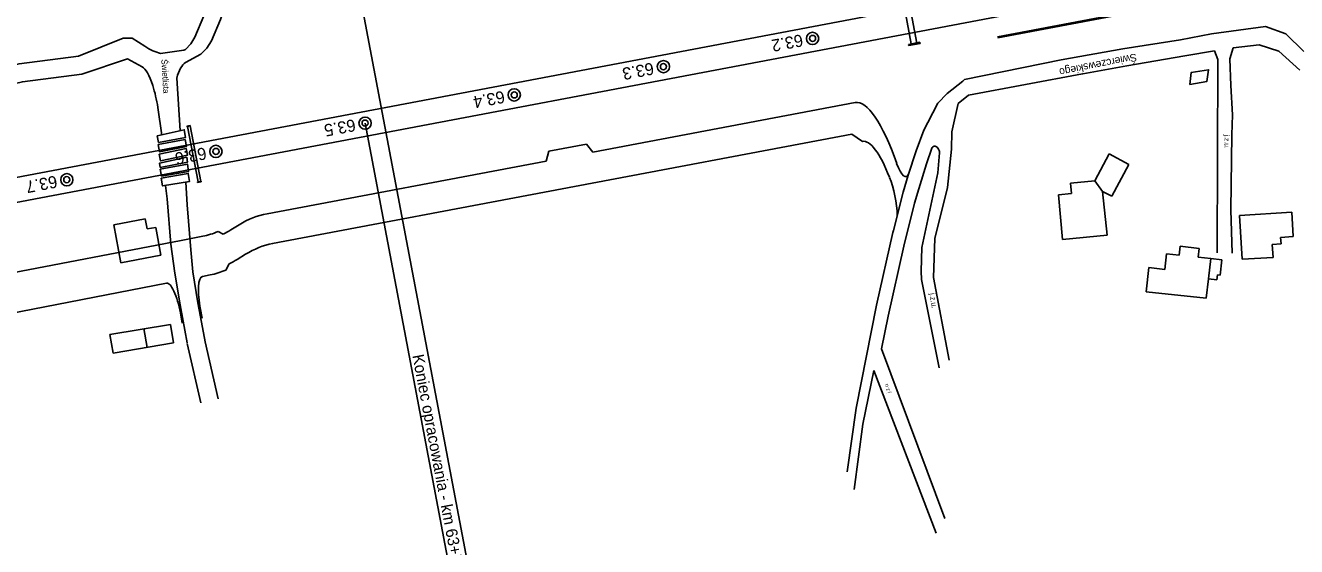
# Model space of a CAD drawing. Extents: x 6541740 to 6566395, y 5525066 to 5530361.
# Drawn here: x 6556654.1 to 6556863.5, y 5526001.4 to 5526087.3 of the extents above; entities that cross this region are included whole.
import ezdxf

# ---------------------------------------------------------------- set-up
doc = ezdxf.new("R2010")
doc.units = 0
for name, color, linetype in [('Domyślna', 7, 'Continuous'), ('ps_wymiarowanie', 7, 'Continuous'), ('TOR_PRZEK_P-komponent', 7, 'Continuous'), ('TOR_PS_OPIS_T-numeracja torow i rozjazdow', 7, 'Continuous'), ('TOR_PS_OPIS_T-symbole geometrii', 7, 'Continuous'), ('TOR_PS_P-chodniki i place ładunkowe', 7, 'Continuous'), ('TOR_PS_T-umocnienia skarp', 7, 'Continuous'), ('TOR_PS_T-wypelnienia', 7, 'Continuous'), ('TOR_RAMKI-ramka+tabelka 1', 7, 'Continuous'), ('TOR_W-warstwa dodatkowa 2', 7, 'Continuous')]:
    doc.layers.add(name, color=color, linetype=linetype)

# ---------------------------------------------------------------- blocks, each defined once
blk = doc.blocks.new('4010_1')
at = {"layer": 'Domyślna'}
for radius in [0.75, 0.375]:
    blk.add_circle((0, 0), radius, dxfattribs=at)
blk = doc.blocks.new('POINT_DISPLAY')
at = {"layer": 'Domyślna'}
blk.add_line((0, 0), (0, 0), dxfattribs=at)

msp = doc.modelspace()

# ---------------------------------------------------------------- linework, layer by layer
at = {"layer": 'Domyślna'}
for p, q in [((6556862.7, 5526056.51), (6556854.05, 5526055.98)), ((6556862.94, 5526052.49), (6556862.7, 5526056.51)), ((6556854.05, 5526055.98), (6556854.49, 5526048.75)), ((6556860.85, 5526052.35), (6556862.94, 5526052.49)), ((6556860.92, 5526051.28), (6556860.85, 5526052.35)), ((6556844.14, 5526049.43), (6556844.3, 5526050.88)), ((6556844.3, 5526050.88), (6556847.42, 5526050.54)), ((6556847.42, 5526050.54), (6556847.26, 5526049.09)), ((6556859.47, 5526051.19), (6556860.92, 5526051.28)), ((6556859.6, 5526049.06), (6556859.47, 5526051.19)), ((6556841.76, 5526047.08), (6556842.04, 5526049.65)), ((6556841.76, 5526047.08), (6556842.04, 5526049.65)), ((6556842.04, 5526049.65), (6556844.14, 5526049.43)), ((6556847.26, 5526049.09), (6556849.33, 5526048.87)), ((6556848.96, 5526045.5), (6556849.33, 5526048.87)), ((6556848.96, 5526045.5), (6556849.33, 5526048.87)), ((6556849.33, 5526048.87), (6556851.17, 5526048.67)), ((6556851.17, 5526048.67), (6556850.9, 5526046.13)), ((6556851.17, 5526048.67), (6556850.9, 5526046.13)), ((6556854.49, 5526048.75), (6556859.6, 5526049.06)), ((6556838.68, 5526043.39), (6556839.12, 5526047.37)), ((6556838.68, 5526043.39), (6556839.12, 5526047.37)), ((6556839.12, 5526047.37), (6556841.76, 5526047.08)), ((6556839.12, 5526047.37), (6556841.76, 5526047.08)), ((6556850.43, 5526046.18), (6556850.34, 5526045.35)), ((6556850.43, 5526046.18), (6556850.34, 5526045.35)), ((6556850.9, 5526046.13), (6556850.43, 5526046.18)), ((6556850.9, 5526046.13), (6556850.43, 5526046.18)), ((6556848.96, 5526045.5), (6556848.61, 5526042.31)), ((6556848.96, 5526045.5), (6556848.61, 5526042.31)), ((6556848.96, 5526045.5), (6556850.34, 5526045.35)), ((6556848.96, 5526045.5), (6556850.34, 5526045.35)), ((6556848.61, 5526042.31), (6556838.68, 5526043.39))]:
    msp.add_line(p, q, dxfattribs=at)
at = {"layer": 'ps_wymiarowanie'}
for p, q in [((6556844.35, 5526084.92), (6556849.47, 5526085.9)), ((6556849.47, 5526085.9), (6556858.36, 5526087.08)), ((6556858.36, 5526087.08), (6556861.69, 5526085.91)), ((6556861.69, 5526085.91), (6556864.65, 5526083)), ((6556834.88, 5526083.44), (6556844.35, 5526084.92)), ((6556857.34, 5526084.08), (6556853.01, 5526083.56)), ((6556860.54, 5526083.05), (6556857.34, 5526084.08)), ((6556808.81, 5526078.34), (6556824.7, 5526081.62)), ((6556824.7, 5526081.62), (6556834.88, 5526083.44)), ((6556845.05, 5526082.28), (6556835.52, 5526080.64)), ((6556849.97, 5526083.08), (6556845.05, 5526082.28)), ((6556850.48, 5526081.64), (6556849.97, 5526083.08)), ((6556850.38, 5526049.81), (6556850.48, 5526081.64)), ((6556853.01, 5526083.56), (6556852.48, 5526081.79)), ((6556864.01, 5526079.91), (6556860.54, 5526083.05)), ((6556835.52, 5526080.64), (6556828.29, 5526079.3)), ((6556808.81, 5526078.34), (6556808.51, 5526078.09)), ((6556828.24, 5526079.29), (6556809.42, 5526075.76)), ((6556802.76, 5526071.29), (6556802.1, 5526069.99)), ((6556802.1, 5526069.99), (6556800.82, 5526066.63)), ((6556802.51, 5526064.46), (6556803.42, 5526067.04)), ((6556804.27, 5526067.2), (6556804.42, 5526067.03)), ((6556800.82, 5526066.63), (6556799.49, 5526062.61)), ((6556804.66, 5526066.29), (6556804.37, 5526062.96)), ((6556805.98, 5526060.59), (6556806.66, 5526066.91)), ((6556830.25, 5526061.69), (6556832.59, 5526066.1)), ((6556832.59, 5526066.1), (6556835.84, 5526064.37)), ((6556801.29, 5526060.37), (6556802.51, 5526064.46)), ((6556804.37, 5526062.96), (6556801.74, 5526050.68)), ((6556835.84, 5526064.37), (6556833.05, 5526059.12)), ((6556799.49, 5526062.61), (6556798.66, 5526059.79)), ((6556826.25, 5526061.3), (6556830.25, 5526061.69)), ((6556826.42, 5526059.57), (6556826.25, 5526061.3)), ((6556831.54, 5526059.93), (6556830.25, 5526061.69)), ((6556798.66, 5526059.79), (6556797.08, 5526053.46)), ((6556800.55, 5526057.96), (6556801.29, 5526060.37)), ((6556803.92, 5526052.15), (6556805.98, 5526060.59)), ((6556824.25, 5526059.36), (6556826.42, 5526059.57)), ((6556824.94, 5526052.02), (6556824.25, 5526059.36)), ((6556833.05, 5526059.12), (6556831.54, 5526059.93)), ((6556831.54, 5526059.93), (6556832.28, 5526052.73)), ((6556798.82, 5526050.92), (6556800.55, 5526057.96)), ((6556668.71, 5526054.42), (6556673.88, 5526055.38)), ((6556669.86, 5526048.16), (6556668.71, 5526054.42)), ((6556673.88, 5526055.38), (6556674.19, 5526053.74)), ((6556674.19, 5526053.74), (6556675.59, 5526054)), ((6556675.59, 5526054), (6556676.46, 5526049.4)), ((6556796.98, 5526053.15), (6556794.29, 5526041.18)), ((6556797.08, 5526053.46), (6556796.98, 5526053.15)), ((6556832.28, 5526052.73), (6556824.94, 5526052.02)), ((6556796.19, 5526039.39), (6556798.82, 5526050.92)), ((6556801.74, 5526050.68), (6556801.64, 5526046.78)), ((6556803.67, 5526045.72), (6556803.92, 5526052.15)), ((6556676.46, 5526049.4), (6556669.86, 5526048.16)), ((6556801.68, 5526045.39), (6556801.64, 5526046.78)), ((6556804.6, 5526030.86), (6556801.68, 5526045.39)), ((6556803.67, 5526045.72), (6556806.25, 5526032.12)), ((6556794.29, 5526041.18), (6556790.95, 5526024.19)), ((6556668.01, 5526036.33), (6556678.01, 5526038.02)), ((6556678.01, 5526038.02), (6556678.53, 5526034.95)), ((6556795.11, 5526033.96), (6556796.19, 5526039.39)), ((6556668.01, 5526036.33), (6556668.57, 5526033.27)), ((6556673.63, 5526037.31), (6556674.16, 5526034.21)), ((6556678.53, 5526034.95), (6556668.57, 5526033.27)), ((6556805.55, 5526006.01), (6556795.11, 5526033.96)), ((6556792.07, 5526021.55), (6556793.86, 5526030.43)), ((6556793.86, 5526030.43), (6556804.14, 5526003.59)), ((6556790.95, 5526024.19), (6556789.45, 5526013.72)), ((6556790.61, 5526010.8), (6556792.07, 5526021.55))]:
    msp.add_line(p, q, dxfattribs=at)
for points in [[(6556852.46, 5526081.79), (6556852.65, 5526077.35), (6556852.9, 5526072.56), (6556852.83, 5526069.22), (6556852.62, 5526056.9), (6556852.88, 5526049.73)], [(6556845.9, 5526077.52), (6556848.67, 5526078.02), (6556848.97, 5526079.98), (6556846.1, 5526079.51), (6556845.9, 5526077.52)], [(6556802.76, 5526071.29), (6556804.41, 5526074.46), (6556805.94, 5526076.04), (6556808.51, 5526078.09)], [(6556807.74, 5526074.43), (6556809.42, 5526075.76)], [(6556807.74, 5526074.43), (6556806.69, 5526069.74), (6556806.66, 5526066.91)]]:
    msp.add_lwpolyline(points, dxfattribs=at)
at = {"layer": 'TOR_PRZEK_P-komponent'}
for p, q in [((6556918.5, 5526112.63), (6556528.95, 5526038.79)), ((6556891.89, 5526103.46), (6555909.41, 5525917.23))]:
    msp.add_line(p, q, dxfattribs=at)
at = {"layer": 'TOR_PS_OPIS_T-numeracja torow i rozjazdow'}
msp.add_line((6556710.07, 5526071.18), (6556725.17, 5525991.49), dxfattribs=at)
at = {"layer": 'TOR_PS_OPIS_T-symbole geometrii'}
for p, q in [((6556790.78, 5526074.55), (6556747.57, 5526066.39)), ((6556790.22, 5526069.36), (6556694.85, 5526051.34)), ((6556790.22, 5526069.36), (6556791.97, 5526068.16)), ((6556746.55, 5526067.72), (6556740.32, 5526066.55)), ((6556747.57, 5526066.39), (6556746.55, 5526067.72)), ((6556739.87, 5526064.93), (6556693.92, 5526056.25)), ((6556739.87, 5526064.93), (6556740.32, 5526066.55)), ((6556689.32, 5526054.43), (6556687.94, 5526053.58)), ((6556683.34, 5526052.54), (6556679.79, 5526051.86)), ((6556686.71, 5526052.89), (6556685.85, 5526053.31)), ((6556679.79, 5526051.86), (6556569.29, 5526030.59)), ((6556690.37, 5526049.57), (6556688.99, 5526048.71)), ((6556684.55, 5526046.16), (6556683.27, 5526045.89)), ((6556687.7, 5526048), (6556687.15, 5526046.95)), ((6556570.53, 5526024.1), (6556677.39, 5526044.81)), ((6556679.97, 5526038.24), (6556679.65, 5526039.9)), ((6556683.23, 5526039.05), (6556682.96, 5526040.49))]:
    msp.add_line(p, q, dxfattribs=at)
for centre, major_axis, start_param, end_param in [((6556794.97, 5526052.45), (-4.19, 22.11), 5.2433, 6.283039), ((6556794.97, 5526052.45), (-2.98, 15.72), 5.336641, 6.288745), ((6556798.17, 5526067.53), (-0.98, 5.16), 2.140275, 3.570917), ((6556796.09, 5526058.67), (-0.98, 5.16), 4.109699, 5.428167), ((6556731.63, 5525857.29), (-37.71, 198.96), 6.283039, 6.379138), ((6556646.68, 5526245.85), (-36.64, 193.31), 3.141988, 3.195055), ((6556646.68, 5526245.85), (-36.78, 194.04), 3.210365, 3.237545), ((6556731.63, 5525857.29), (-36.78, 194.04), 6.283039, 6.379138), ((6556646.68, 5526245.85), (-37.71, 198.96), 3.209771, 3.237545), ((6556646.68, 5526245.85), (-37.85, 199.69), 3.141988, 3.195077), ((6556678.37, 5526039.65), (-0.98, 5.16), 4.713109, 6.283906), ((6556684.25, 5526040.74), (-0.98, 5.16), 0.000395, 1.571517)]:
    msp.add_ellipse(centre, major_axis=major_axis, ratio=0.25, start_param=start_param, end_param=end_param, dxfattribs=at)
at = {"layer": 'TOR_PS_P-chodniki i place ładunkowe'}
msp.add_lwpolyline([(6558088.33, 5526146.08), (6556747.21, 5525891.87), (6556693.76, 5526173.84), (6558034.88, 5526428.06)], close=True, dxfattribs=at)
at = {"layer": 'TOR_PS_T-umocnienia skarp'}
for p, q in [((6556800.02, 5526084.22), (6556796.09, 5526105.22)), ((6556799.59, 5526084.14), (6556801.44, 5526084.49)), ((6556799.59, 5526084.14), (6556799.63, 5526083.94)), ((6556801.47, 5526084.29), (6556799.63, 5526083.94)), ((6556801.44, 5526084.49), (6556801.47, 5526084.29)), ((6556680.72, 5526070.67), (6556681.27, 5526070.81)), ((6556680.75, 5526070.57), (6556680.72, 5526070.67)), ((6556680.85, 5526070.6), (6556680.75, 5526070.57)), ((6556681.24, 5526070.72), (6556680.85, 5526070.6)), ((6556682.58, 5526061.5), (6556680.85, 5526070.6)), ((6556681.29, 5526070.73), (6556681.24, 5526070.72)), ((6556683, 5526061.58), (6556681.24, 5526070.72)), ((6556681.24, 5526070.72), (6556681.24, 5526070.72)), ((6556681.27, 5526070.81), (6556681.29, 5526070.73)), ((6556682.58, 5526061.5), (6556682.47, 5526061.48)), ((6556682.49, 5526061.4), (6556682.47, 5526061.48)), ((6556683.1, 5526061.51), (6556682.49, 5526061.4)), ((6556683, 5526061.58), (6556682.58, 5526061.5)), ((6556683, 5526061.58), (6556683.09, 5526061.6)), ((6556683.09, 5526061.6), (6556683.1, 5526061.51))]:
    msp.add_line(p, q, dxfattribs=at)
msp.add_lwpolyline([(6556796.09, 5526105.22), (6556796.99, 5526105.35), (6556800.92, 5526084.35)], dxfattribs=at)
at = {"layer": 'TOR_PS_T-wypelnienia'}
for p, q in [((6556680.2, 5526083.19), (6556676.38, 5526082.67)), ((6556679.63, 5526069.96), (6556679.05, 5526078.59)), ((6556676.61, 5526069.2), (6556675.94, 5526073.76)), ((6556677.22, 5526060.92), (6556677.47, 5526058.68)), ((6556680.75, 5526057.7), (6556680.54, 5526061.42)), ((6556683.13, 5526038.38), (6556683.72, 5526035.14)), ((6556683.03, 5526025.07), (6556680.78, 5526034.88)), ((6556683.72, 5526035.14), (6556685.85, 5526025.73))]:
    msp.add_line(p, q, dxfattribs=at)
for points in [[(6556680.5, 5526081.15), (6556683.04, 5526082.53), (6556684.01, 5526083.52), (6556684.8, 5526084.73), (6556686.27, 5526088.27), (6556689.25, 5526097.08), (6556692.24, 5526106.1)], [(6556680.2, 5526083.19), (6556680.48, 5526083.31), (6556681.4, 5526084.25), (6556682.03, 5526085.32), (6556683.5, 5526088.86), (6556686.48, 5526097.56), (6556688.08, 5526102.36)], [(6556634.04, 5526076.74), (6556653.08, 5526080.96), (6556662.87, 5526082.23), (6556670.25, 5526085.15), (6556671.73, 5526085.15), (6556673.8, 5526083.86)], [(6556634.74, 5526073.51), (6556653.64, 5526077.98), (6556663.43, 5526079.25), (6556670.97, 5526081.74), (6556670.97, 5526081.74), (6556673.35, 5526080.43)], [(6556680.78, 5526034.95), (6556679.61, 5526041.21), (6556678.74, 5526046.45), (6556678.1, 5526051.25), (6556677.47, 5526058.68)], [(6556683.13, 5526038.38), (6556682.53, 5526041.55), (6556681.69, 5526046.66), (6556681.37, 5526050.27), (6556680.75, 5526057.7)]]:
    msp.add_lwpolyline(points, dxfattribs=at)
for points in [[(6556675.83, 5526069.06), (6556680.28, 5526070.07), (6556680.52, 5526068.81), (6556676.05, 5526067.99)], [(6556676.01, 5526067.64), (6556680.43, 5526068.47), (6556680.65, 5526067.32), (6556676.21, 5526066.47)], [(6556676.18, 5526066.07), (6556680.62, 5526066.97), (6556680.85, 5526065.92), (6556676.4, 5526064.95)], [(6556680.69, 5526065.55), (6556676.24, 5526064.6), (6556676.33, 5526063.89), (6556680.82, 5526064.72)], [(6556676.34, 5526063.6), (6556680.81, 5526064.43), (6556681.01, 5526063.23), (6556676.55, 5526062.44)], [(6556676.49, 5526062.13), (6556680.95, 5526062.9), (6556681.18, 5526061.58), (6556676.72, 5526060.82)]]:
    msp.add_lwpolyline(points, close=True, dxfattribs=at)
for centre, radius, start, end in [((6556803.89, 5526066.87), 0.5, 40.9482, 160.4429), ((6556803.66, 5526066.38), 1, 355.1355, 40.9482)]:
    msp.add_arc(centre, radius, start, end, dxfattribs=at)
for centre, major_axis, ratio, start_param, end_param in [((6556666.51, 5526143.1), (-11.51, 60.45), 0.253017, 2.887468, 3.038362), ((6556674.28, 5526074.03), (1.23, -6.45), 0.25135, 2.063638, 2.965255), ((6556684.97, 5526060.38), (3.95, -20.98), 0.250361, 3.244551, 3.616048), ((6556674.06, 5526074.22), (1.32, -7.01), 0.248642, 1.459064, 1.987624)]:
    msp.add_ellipse(centre, major_axis=major_axis, ratio=ratio, start_param=start_param, end_param=end_param, dxfattribs=at)
at = {"layer": 'TOR_W-warstwa dodatkowa 2'}
for p, q in [((6556814.24, 5526085.41), (6556856, 5526093.32)), ((6556814.28, 5526085.21), (6556856.04, 5526093.13))]:
    msp.add_line(p, q, dxfattribs=at)

# ---------------------------------------------------------------- block references
at = {"layer": 'Domyślna', "xscale": 0.7289999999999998, "yscale": 0.7289999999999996}
msp.add_blockref('POINT_DISPLAY', (6556841.82, 5526047.06), dxfattribs=at)
at = {"layer": 'TOR_RAMKI-ramka+tabelka 1', "xscale": 1.345963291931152, "yscale": 1.345963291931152}
for p in [(6556783.76, 5526085.13), (6556759.2, 5526080.48), (6556734.63, 5526075.82), (6556710.07, 5526071.17), (6556685.51, 5526066.51), (6556660.95, 5526061.85)]:
    msp.add_blockref('4010_1', p, dxfattribs=at)

# ---------------------------------------------------------------- texts
at = {"layer": 'ps_wymiarowanie'}
for s, height, rotation, p in [('Świerczewskiego', 1.2655, 191.2847, (6556837.02, 5526082.67)), ('j.z.u.', 0.803, 269.8102, (6556851.61, 5526069.29)), ('j.z.u.', 0.908, 278.951, (6556803.02, 5526043.11)), ('j.z.u.', 0.606, 107.4992, (6556796.59, 5526026.77))]:
    msp.add_text(s, height=height, rotation=rotation, dxfattribs=at).set_placement(p)
at = {"layer": 'TOR_PS_OPIS_T-numeracja torow i rozjazdow'}
msp.add_text('Koniec opracowania - km 63+500,00 ', height=1.9, rotation=280.732, dxfattribs=at).set_placement((6556717.84, 5526032.89))
at = {"layer": 'TOR_PS_T-wypelnienia'}
msp.add_text('Świetlista', height=1, rotation=273.1338, dxfattribs=at).set_placement((6556676.52, 5526081.68))
at = {"layer": 'TOR_RAMKI-ramka+tabelka 1'}
for s, p in [('63.2', (6556781.98, 5526085.84)), ('63.3', (6556757.42, 5526081.19)), ('63.4', (6556732.86, 5526076.53)), ('63.5', (6556708.3, 5526071.87)), ('63.6', (6556683.74, 5526067.22)), ('63.7', (6556659.17, 5526062.56))]:
    msp.add_text(s, height=2, rotation=190.7691, dxfattribs=at).set_placement(p)

doc.saveas('drawing.dxf')
